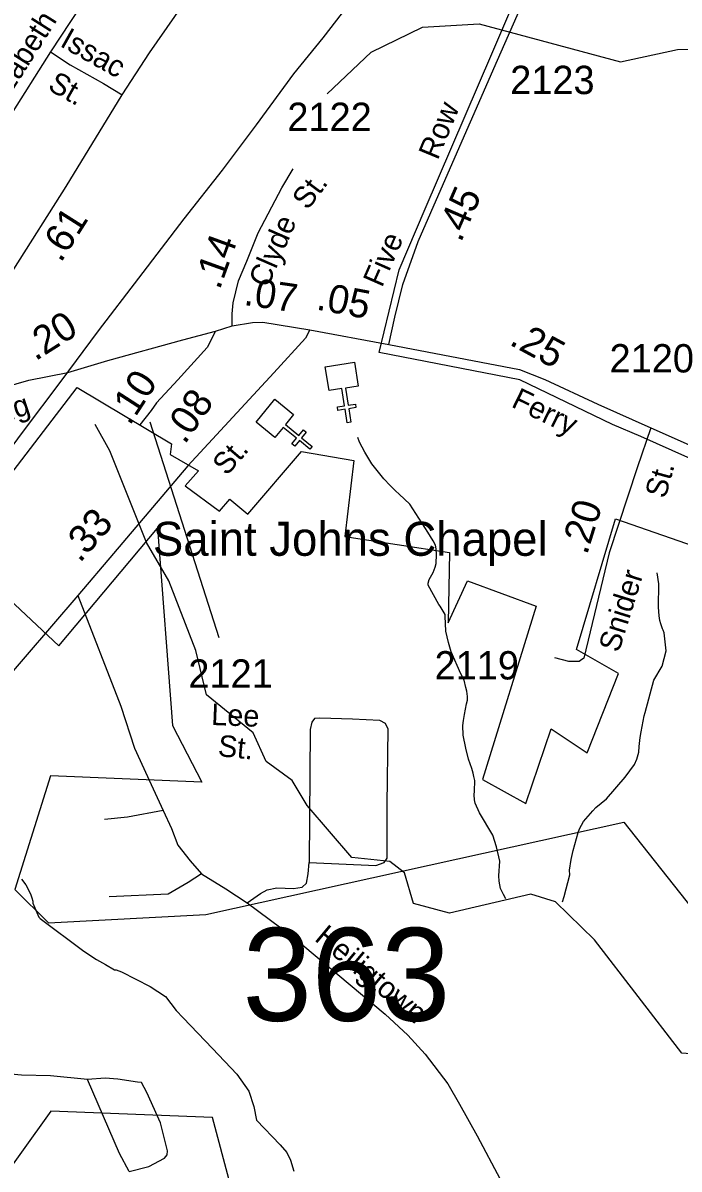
# Model space of a CAD drawing. Extents: x 1473865 to 1648260, y 639067 to 773536.
# Drawn here: x 1578991 to 1581883, y 708565 to 713621 of the extents above; entities that cross this region are included whole.
import ezdxf

# ---------------------------------------------------------------- set-up
doc = ezdxf.new("R2010")
doc.units = 0
for name, color, linetype in [('Exist Boundary Political City Limit New', 7, 'Continuous'), ('Exist Cultural Church CELL', 7, 'Continuous'), ('Exist Cultural Church Label', 7, 'Continuous'), ('Exist Hydrographic Misc Water Feature', 7, 'Continuous'), ('Exist Railroad Mainline', 7, 'Continuous'), ('Exist Road Non-System Type 51', 7, 'Continuous'), ('Exist Road Non-System Type 51 Label', 7, 'Continuous'), ('Exist Road Primary US Mileage Hundredths English Label', 7, 'Continuous'), ('Exist Road Primary US UnDivided 4 Lane Attributed', 7, 'Continuous'), ('Exist Road Secondary Mileage Hundredths English Label', 7, 'Continuous'), ('Exist Road Secondary Structure Standard Bridge Number Label', 7, 'Continuous'), ('Exist Road Secondary Type 51 Attributed', 7, 'Continuous'), ('Exist Road Secondary Type 51 Label', 7, 'Continuous'), ('Exist Road Secondary Type 51 Number Label', 7, 'Continuous'), ('Map Preparation Boundary City Limit Buffer Line', 7, 'Continuous')]:
    doc.layers.add(name, color=color, linetype=linetype)

msp = doc.modelspace()

# ---------------------------------------------------------------- linework, layer by layer
at = {"layer": 'Exist Boundary Political City Limit New'}
for points in [[(1582142.2, 711605.2), (1581714.1, 711796.3), (1581589, 711849.1), (1581180.6, 712046.8), (1580560.5, 712167), (1580648.6, 712531.2), (1580763.4, 712800.6), (1581057.5, 713485.1), (1581222, 713869.3)], [(1578687.6, 711305.3), (1579229.4, 712012.3), (1579646.1, 711763.4), (1579639.6, 711717.2), (1579764.8, 711644.7), (1579705.4, 711578.8), (1579856.9, 711466.8), (1579903, 711519.5), (1579982, 711453.6), (1580219.1, 711730.4), (1580449.6, 711690.9), (1580410.1, 711354.7), (1580871.1, 711284.8), (1580864.5, 710975.1), (1580950.1, 711159.6), (1581253.1, 711047.6), (1581016, 710283), (1581207, 710177.6), (1581319, 710507.1), (1581477, 710401.6), (1581615.4, 710750.9), (1581431, 710856.4), (1581602.1, 711433.8), (1582017.1, 711288.8)], [(1578687.6, 711305.3), (1579149.4, 710873.6), (1579584.5, 711392.4), (1579649.4, 710521.4), (1579779, 710271.2), (1579112.4, 710299.1), (1578955, 709798.7), (1579103.1, 709650.4), (1579797.5, 709687.4), (1581639.9, 710095.2), (1582269.4, 709298.2), (1582760.2, 708057.6), (1582325.1, 707575.7), (1581984.4, 707197.8), (1581890.4, 707021.1), (1581817, 706846.3), (1581511.5, 706281.1), (1580613.4, 705780.7), (1580317.1, 706948.2), (1579826.5, 708792.2), (1579113.6, 708820), (1578854.4, 708458.6)]]:
    msp.add_lwpolyline(points, dxfattribs=at)
at = {"layer": 'Exist Cultural Church CELL'}
for points in [[(1580468.9, 712018.7), (1580412.6, 712009.9), (1580424.3, 711934.6), (1580455.9, 711939.5), (1580458.4, 711923.7), (1580426.7, 711918.8), (1580436, 711859.4), (1580420.1, 711856.9), (1580410.9, 711916.4), (1580379.3, 711911.5), (1580376.8, 711927.3), (1580408.5, 711932.2), (1580396.8, 712007.4), (1580339.8, 711998.7), (1580323.5, 712103.9), (1580452.6, 712123.9)], [(1580183.8, 711893.2), (1580147.9, 711849), (1580207, 711800.9), (1580227.2, 711825.7), (1580239.6, 711815.6), (1580219.3, 711790.8), (1580266, 711752.8), (1580255.8, 711740.4), (1580209.2, 711778.4), (1580189, 711753.6), (1580176.6, 711763.7), (1580196.8, 711788.5), (1580137.8, 711836.6), (1580101.3, 711792), (1580018.8, 711859.2), (1580101.3, 711960.5)]]:
    msp.add_lwpolyline(points, close=True, dxfattribs=at)
at = {"layer": 'Exist Hydrographic Misc Water Feature'}
for points in [[(1580331.2, 713308.5), (1580525.2, 713491.7), (1580752.1, 713602.1), (1581002.2, 713616.7), (1581625.2, 713449.8), (1581876.2, 713503.8), (1582609.2, 713508.7), (1583037.2, 713697)], [(1582442.1, 708319.2), (1582258.2, 708821.9), (1582028.2, 709066.2), (1581895.1, 709075.4), (1581510.1, 709575.5), (1581338.2, 709743.1), (1581230.1, 709778.1), (1580870.2, 709693.5), (1580712.2, 709736.1), (1580673.1, 709871.5), (1580607.2, 709922), (1580440.2, 709938.6), (1580243.1, 710169), (1580178.1, 710278.7), (1580063.2, 710363.1), (1580006.2, 710488.9), (1579800.2, 710657.3), (1579753.1, 710851.8), (1579633.2, 711159.6), (1579535.2, 711329), (1579374.2, 711732.7), (1579309.2, 711848.8)], [(1581119.5, 709757.4), (1581109.5, 709776.5), (1581096, 709803), (1581089.2, 709834.3), (1581088.1, 709859), (1581092.5, 709923.7), (1581078.2, 709986.4), (1581061.5, 710038.4), (1581003.5, 710135.6), (1580984.5, 710179.5), (1580980.7, 710194.3), (1580979, 710215.7), (1580981.4, 710232), (1580982.6, 710279.6), (1580978.8, 710296.1), (1580975.2, 710311.8), (1580969.7, 710332.4), (1580954.5, 710372.9), (1580942.6, 710421.6), (1580930.4, 710479.3), (1580929.8, 710521.1), (1580932.2, 710544.1), (1580936.8, 710569.4), (1580941.3, 710593.1), (1580945.9, 710616.8), (1580950.1, 710633.2), (1580950.5, 710649.6), (1580947.1, 710672.6), (1580943.5, 710689.1), (1580936.2, 710721.2), (1580920.7, 710749.4), (1580878.8, 710846.3), (1580865.9, 710887.6), (1580855.2, 710937.9), (1580851.2, 711004.4), (1580852.3, 711011), (1580829.1, 711047.5), (1580823.3, 711055.9), (1580777.3, 711140.5), (1580777.2, 711148.7), (1580781.6, 711165), (1580798.5, 711196.7), (1580807, 711220.3), (1580811.4, 711236.6), (1580814.3, 711276), (1580812.6, 711300.6), (1580809.1, 711316.3), (1580799.4, 711336.2), (1580775.2, 711374.4), (1580696.5, 711497.5), (1580649.7, 711541.9), (1580632.2, 711556.2), (1580608.7, 711580.5), (1580581.3, 711609.7), (1580528.7, 711676.5), (1580497.8, 711727.1), (1580474.7, 711771.9), (1580467.1, 711791.8)], [(1581368.3, 709744.2), (1581375.6, 709767), (1581401.8, 709862.5), (1581400.1, 709883), (1581407.2, 709930.5), (1581416, 709970.5), (1581437.7, 710049.7), (1581444.2, 710065.9), (1581460.8, 710097.6), (1581502, 710144.4), (1581516.3, 710160.5), (1581562.5, 710198.1), (1581645.2, 710293.3), (1581686.5, 710349.1), (1581697, 710372.7), (1581705.6, 710404.5), (1581706.2, 710429.1), (1581711, 710468.4), (1581715.6, 710492.9), (1581729.1, 710564.1), (1581733.3, 710579.5), (1581772.2, 710721.5), (1581807.9, 710783.2), (1581825.4, 710851), (1581817.2, 710929.9), (1581813.3, 710941.5), (1581809.6, 710948.1), (1581802, 710970.4), (1581798.4, 710984.5), (1581794.7, 711005), (1581791.6, 711043.7), (1581793.9, 711147), (1581786.8, 711194.8)], [(1578984.1, 709844.1), (1579003.5, 709819.1), (1579024.6, 709778.4), (1579030.2, 709761.9), (1579034, 709746.2), (1579033.8, 709738), (1579060.9, 709675.9), (1579066.3, 709670.1), (1579259.3, 709526.7), (1579314.5, 709489.4), (1579354.1, 709466.5), (1579393.7, 709444.4), (1579401.7, 709444.2), (1579425.5, 709435.5), (1579552.2, 709370.6), (1579619.1, 709325.8), (1579665.7, 709264.1), (1579697.1, 709231.4), (1579826.2, 709096.7), (1579933.9, 708983.7), (1579986.2, 708908.8), (1580008.7, 708840.2), (1580019.9, 708780.9), (1580125.2, 708672.1), (1580154.4, 708637.9), (1580169.8, 708604.8), (1580184.8, 708555.2)]]:
    msp.add_lwpolyline(points, dxfattribs=at)
at = {"layer": 'Exist Railroad Mainline'}
msp.add_lwpolyline([(1577554.8, 709923.8), (1577682.4, 710092.7), (1577885, 710354.5), (1578160.6, 710720), (1578361.2, 710985.8), (1578501, 711170.5), (1578656.9, 711367), (1578837.3, 711611.3), (1578993.4, 711819.7), (1579159.5, 712040), (1579323.7, 712262.4), (1579502.1, 712494.7), (1579700.7, 712756.6), (1579870.7, 712971.1), (1580020.6, 713171.6), (1580184.8, 713396), (1580314.5, 713554.6), (1580498.9, 713796.8), (1580638.8, 713985.5), (1580760.2, 714142.3), (1580802.8, 714191.9)], dxfattribs=at)
at = {"layer": 'Exist Road Non-System Type 51'}
msp.add_line((1579112.9, 713492.9), (1578928.9, 713202.3), dxfattribs=at)
for points in [[(1579482.6, 714044.5), (1579288.6, 713761.9), (1579112.9, 713492.9)], [(1579112.9, 713492.9), (1579198.4, 713436.3), (1579346, 713353.3), (1579427.6, 713303.6)], [(1579232.7, 711094.3), (1579422, 710606.7), (1579482.5, 710422), (1579555.6, 710261.5), (1579608.7, 710147.2)], [(1581448.5, 710807.7), (1581442.8, 710803.3), (1581396.8, 710803.8), (1581334.9, 710820.3)], [(1580253, 709917.1), (1580545.6, 709904.1), (1580582.7, 709917.1), (1580595.6, 709935.6), (1580595.6, 710172.9), (1580601.2, 710504.7), (1580588.2, 710530.6), (1580564.1, 710543.6), (1580443.8, 710549.1), (1580299.4, 710554.4), (1580275.3, 710552.6), (1580264.2, 710535.9), (1580256.8, 710504.4), (1580253, 709917.1)], [(1579608.7, 710147.2), (1579452.4, 710116.6), (1579350.1, 710107.4)], [(1579608.7, 710147.2), (1579645.9, 710066.8), (1579673.8, 709993.2), (1579727.2, 709924.9), (1579778.3, 709867.4)], [(1579979.4, 709739.9), (1580038.1, 709779.9), (1580067.7, 709796.6), (1580110.3, 709805.8), (1580182.6, 709802.1), (1580221.5, 709807.7), (1580240, 709826.2), (1580247.4, 709867), (1580253, 709917.1)], [(1579778.3, 709867.4), (1579719.4, 709829.5), (1579631, 709776.9), (1579371.4, 709765.2)], [(1579778.3, 709867.4), (1579885.8, 709800.6), (1579979.4, 709739.9)], [(1579979.4, 709739.9), (1580178.3, 709590.2), (1580587.6, 709248.6), (1580686.8, 709155.7), (1580764.1, 709071.1), (1580863.1, 708940.3), (1580914.3, 708851.8), (1580993.3, 708711.1), (1581093.7, 708520.2), (1581168.5, 708369.6), (1581233.6, 708255), (1581275, 708172.6), (1581316.4, 708102.3)], [(1579274.7, 708960), (1579112.8, 708975.5), (1578984.7, 708978.4), (1578936.8, 708982.8), (1578886.8, 709003.2), (1578855.3, 709049.7)], [(1579458.4, 708554.6), (1579545.7, 708575.8), (1579614.1, 708613.6), (1579625.9, 708627.8), (1579628.3, 708645.9), (1579597.5, 708769.4), (1579537.4, 708902.9), (1579513.7, 708947), (1579496.3, 708948.2), (1579408.8, 708960.9), (1579352.7, 708965.2), (1579274.7, 708960)], [(1579458.4, 708554.6), (1579416, 708632.8), (1579274.7, 708960)]]:
    msp.add_lwpolyline(points, dxfattribs=at)
at = {"layer": 'Exist Road Primary US UnDivided 4 Lane Attributed'}
msp.add_lwpolyline([(1578433.6, 711710.7), (1578520.3, 711834.6), (1578616.8, 711985.2), (1578756.3, 712216.3), (1578841.2, 712349.6), (1578950.4, 712534.9), (1579180.9, 712899.4), (1579427.6, 713303.6), (1579548.8, 713488.9), (1579738.6, 713761.6), (1580057.6, 714197.3), (1580235, 714464.2)], dxfattribs=at)
at = {"layer": 'Exist Road Secondary Type 51 Attributed'}
msp.add_line((1579839.9, 712261.4), (1579913.6, 712284.6), dxfattribs=at)
for points in [[(1580604.1, 712202.7), (1580629.7, 712323.1), (1580664.6, 712466.9), (1580732.5, 712657), (1580844.2, 712912.2), (1581083.1, 713456.3), (1581184.6, 713689.7), (1581261.8, 713875), (1581270.2, 713925.1), (1581258.4, 713951.2), (1581037.3, 714122.7), (1580910, 714245.8)], [(1579913.6, 712284.6), (1579913.6, 712337.3), (1579917.2, 712385.8), (1579941.4, 712483.1), (1579977.2, 712570.2), (1580027.8, 712695.3), (1580131.7, 712893.8), (1580181.7, 712977.1)], [(1579913.6, 712284.6), (1580003.1, 712299.5), (1580048.6, 712300), (1580255.5, 712266.7)], [(1580255.5, 712266.7), (1580235.8, 712229.4), (1580096.7, 712077.6), (1579717, 711667.6), (1579390.1, 711280.3), (1579232.7, 711094.3), (1578767.2, 710553.4), (1578421.8, 710138), (1578102, 709777.4), (1577851, 709491.3), (1577495.2, 709064.6)], [(1579188, 712078.6), (1579364.9, 712131.3), (1579695.8, 712223.4), (1579839.9, 712261.4)], [(1579839.9, 712261.4), (1579803.3, 712188.3), (1579672.8, 712047), (1579579.1, 711944.2), (1579555.7, 711910.5), (1579506.6, 711848)], [(1580255.5, 712266.7), (1580604.1, 712202.7)], [(1580604.1, 712202.7), (1581179.3, 712091.6), (1581291.1, 712048.4), (1581524.7, 711938.9), (1581758.1, 711834.8)], [(1578433.6, 711710.7), (1578603.5, 711815.2), (1578796.1, 711963.9), (1578905.6, 712013), (1579016.4, 712044.5), (1579188, 712078.6)], [(1581758.1, 711834.8), (1581698.5, 711658.2), (1581574.2, 711282.6), (1581462.9, 710819.1), (1581448.5, 710807.7)], [(1581758.1, 711834.8), (1582059, 711700.6), (1582238.4, 711617.1), (1582386, 711556.5), (1582535.1, 711509.3), (1582648.4, 711477.3), (1582872.1, 711410.2), (1583194.4, 711312.6)]]:
    msp.add_lwpolyline(points, dxfattribs=at)
at = {"layer": 'Exist Road Secondary Type 51 Number Label'}
msp.add_line((1579549.6, 711860.5), (1579853.6, 710909.2), dxfattribs=at)
at = {"layer": 'Map Preparation Boundary City Limit Buffer Line'}
for points in [[(1582142.2, 711605.2), (1581714.1, 711796.3), (1581589, 711849.1), (1581180.6, 712046.8), (1580560.5, 712167), (1580648.6, 712531.2), (1580763.4, 712800.6), (1581057.5, 713485.1), (1581222, 713869.3)], [(1578687.6, 711305.3), (1579229.4, 712012.3), (1579646.1, 711763.4), (1579639.6, 711717.2), (1579764.8, 711644.7), (1579705.4, 711578.8), (1579856.9, 711466.8), (1579903, 711519.5), (1579982, 711453.6), (1580219.1, 711730.4), (1580449.6, 711690.9), (1580410.1, 711354.7), (1580871.1, 711284.8), (1580864.5, 710975.1), (1580950.1, 711159.6), (1581253.1, 711047.6), (1581016, 710283), (1581207, 710177.6), (1581319, 710507.1), (1581477, 710401.6), (1581615.4, 710750.9), (1581431, 710856.4), (1581602.1, 711433.8), (1582017.1, 711288.8)], [(1578687.6, 711305.3), (1579149.4, 710873.6), (1579584.5, 711392.4), (1579649.4, 710521.4), (1579779, 710271.2), (1579112.4, 710299.1), (1578955, 709798.7), (1579103.1, 709650.4), (1579797.5, 709687.4), (1581639.9, 710095.2), (1582269.4, 709298.2), (1582760.2, 708057.6), (1582325.1, 707575.7), (1581984.4, 707197.8), (1581890.4, 707021.1), (1581817, 706846.3), (1581511.5, 706281.1), (1580613.4, 705780.7), (1580317.1, 706948.2), (1579826.5, 708792.2), (1579113.6, 708820), (1578854.4, 708458.6)]]:
    msp.add_lwpolyline(points, dxfattribs=at)

# ---------------------------------------------------------------- texts
at = {"layer": 'Exist Cultural Church Label'}
msp.add_text('Saint Johns Chapel', height=150, dxfattribs=at).set_placement((1579563.7, 711270.1))
at = {"layer": 'Exist Road Non-System Type 51 Label'}
for s, rotation, p in [('Elizabeth', 57.6662, (1578864.4, 713192.4)), ('Issac', 330.6424, (1579149.4, 713520.4)), ('St.', 330.6424, (1579095.5, 713328.7)), ('Heiligtown', 320.1481, (1580271.7, 709576.3))]:
    msp.add_text(s, height=95, rotation=rotation, dxfattribs=at).set_placement(p)
at = {"layer": 'Exist Road Primary US Mileage Hundredths English Label'}
msp.add_text('.61', height=125, rotation=57.696, dxfattribs=at).set_placement((1579157.9, 712559.4))
at = {"layer": 'Exist Road Secondary Mileage Hundredths English Label'}
for s, rotation, p in [('.45', 66.4884, (1580921.2, 712648.9)), ('.14', 70.0825, (1579857.6, 712439.7)), ('.07', 351.5767, (1579960.7, 712377)), ('.05', 349.3231, (1580279.9, 712357.2)), ('.20', 32.3653, (1579045.6, 712127.1)), ('.25', 331.4694, (1581129.9, 712204.1)), ('.10', 57.1129, (1579461.6, 711840.5)), ('.08', 55.3235, (1579704.1, 711757.9)), ('.33', 48.8403, (1579241.6, 711235.4)), ('.20', 72.6739, (1581476.6, 711270.5))]:
    msp.add_text(s, height=125, rotation=rotation, dxfattribs=at).set_placement(p)
at = {"layer": 'Exist Road Secondary Structure Standard Bridge Number Label'}
msp.add_text('363', height=410.1, dxfattribs=at).set_placement((1579959, 709218.6))
at = {"layer": 'Exist Road Secondary Type 51 Label'}
for s, rotation, p in [('Row', 67.3984, (1580818.7, 713012.1)), ('St.', 52.959, (1580245.9, 712791.5)), ('Clyde', 66.443, (1580069, 712447.8)), ('Five', 66.262, (1580573.2, 712450.2)), ('Ferry', 334.0253, (1581138.7, 711929.1)), ('Long', 18.4531, (1578761.3, 711808.8)), ('St.', 49.2478, (1579889.5, 711619.6)), ('St.', 74.5548, (1581822.6, 711519.3)), ('Snider', 72.6739, (1581617, 710839.8)), ('Lee', 357.7072, (1579819.4, 710523.9)), ('St.', 354.2248, (1579847.3, 710386.7))]:
    msp.add_text(s, height=95, rotation=rotation, dxfattribs=at).set_placement(p)
at = {"layer": 'Exist Road Secondary Type 51 Number Label'}
for s, p in [('2123', (1581138.4, 713306.7)), ('2122', (1580156.3, 713144.1)), ('2120', (1581576.4, 712078.8)), ('2119', (1580805.2, 710724.5)), ('2121', (1579719.9, 710688.2))]:
    msp.add_text(s, height=125, dxfattribs=at).set_placement(p)

doc.saveas('drawing.dxf')
